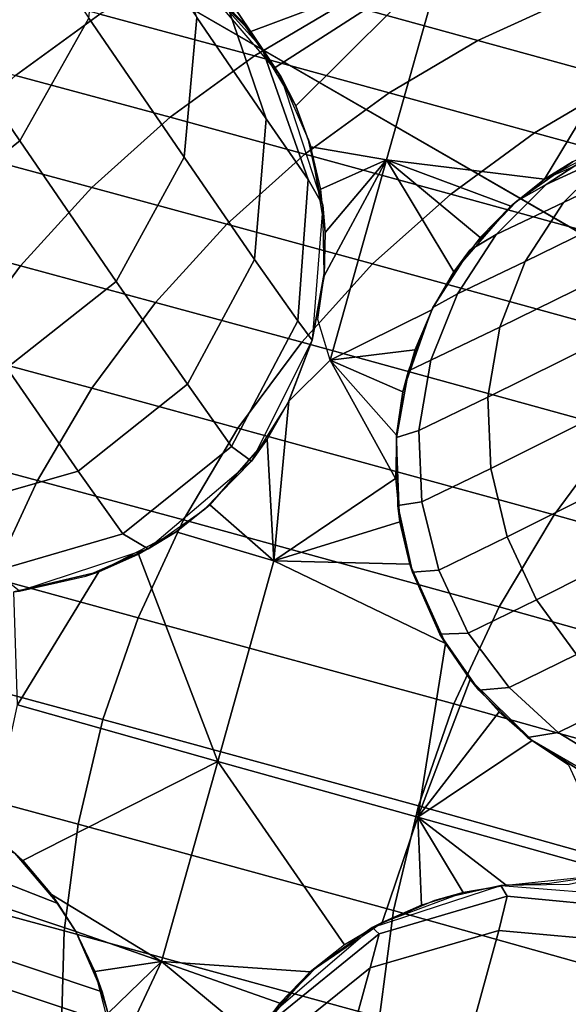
# Model space of a CAD drawing. Extents: x -43.1 to 43.1, y -41.3 to 41.3.
# Tile 409 of 656: x 0.323 to 0.433, y -0.709 to -0.511. Entities that reach past the tile are written whole.
import ezdxf

# ---------------------------------------------------------------- set-up
doc = ezdxf.new("R2010")
doc.units = 0
for name, color, linetype in [('CABLE', 18, 'CONTINUOUS'), ('CEILING_SUPPORT', 254, 'CONTINUOUS'), ('METAL_BASE', 254, 'CONTINUOUS')]:
    doc.layers.add(name, color=color, linetype=linetype)

msp = doc.modelspace()

# ---------------------------------------------------------------- linework, layer by layer
at = {"layer": 'CABLE'}
for points in [[(0.3229, -0.5355, 28.7069), (0.2993, -0.5008, 28.5769), (0.3133, -0.4764, 28.5813), (0.3367, -0.5109, 28.7106)], [(0.3558, -0.5388, 28.8424), (0.3367, -0.5109, 28.7106), (0.3395, -0.4832, 28.7167), (0.3584, -0.5108, 28.8472)], [(0.3715, -0.517, 29.1159), (0.3633, -0.5049, 28.9838), (0.3456, -0.4852, 28.9877), (0.3536, -0.4971, 29.1179)], [(0.3723, -0.5311, 28.9798), (0.3584, -0.5108, 28.8472), (0.3497, -0.4849, 28.8531), (0.3633, -0.5049, 28.9838)], [(0.3752, -0.5226, 29.2488), (0.3715, -0.517, 29.1159), (0.3536, -0.4971, 29.1179), (0.3576, -0.502, 29.2488)], [(0.3692, -0.5136, 32.0308), (0.3633, -0.5071, 32.0308), (0.4077, -0.4992, 32.0308)], [(0.3741, -0.5208, 32.0308), (0.3692, -0.5136, 32.0308), (0.4077, -0.4992, 32.0308)], [(0.4077, -0.4992, 32.0308), (0.3782, -0.5285, 32.0308), (0.3741, -0.5208, 32.0308)], [(0.3812, -0.5367, 32.0308), (0.3782, -0.5285, 32.0308), (0.4077, -0.4992, 32.0308), (0.3964, -0.5393, 32.0308)], [(0.4077, -0.4992, 32.0308), (0.4479, -0.5104, 32.0308), (0.4281, -0.5432, 32.0308), (0.3964, -0.5393, 32.0308)], [(0.301, -0.5528, 28.7063), (0.2773, -0.518, 28.5762), (0.2993, -0.5008, 28.5769), (0.3229, -0.5355, 28.7069)], [(0.3877, -0.508, 71.1087), (0.3568, -0.4996, 70.9024), (0.3389, -0.5101, 70.9044), (0.3699, -0.5185, 71.1111)], [(0.4332, -0.5069, 71.2644), (0.4063, -0.4995, 71.1061), (0.3877, -0.508, 71.1087), (0.4147, -0.5154, 71.2673)], [(0.3389, -0.5101, 70.9044), (0.3129, -0.503, 70.697), (0.2959, -0.5153, 70.6985), (0.322, -0.5224, 70.9063)], [(0.3576, -0.502, 29.2488), (0.3567, -0.5014, 32.0308), (0.3692, -0.5136, 32.0308), (0.3674, -0.5115, 29.2488)], [(0.3807, -0.5433, 29.1139), (0.3723, -0.5311, 28.9798), (0.3633, -0.5049, 28.9838), (0.3715, -0.517, 29.1159)], [(0.4624, -0.5149, 71.4212), (0.4332, -0.5069, 71.2644), (0.4147, -0.5154, 71.2673), (0.4439, -0.5234, 71.4243)], [(0.4147, -0.5154, 71.2673), (0.3877, -0.508, 71.1087), (0.3699, -0.5185, 71.1111), (0.3969, -0.5259, 71.2699)], [(0.3699, -0.5185, 71.1111), (0.3389, -0.5101, 70.9044), (0.322, -0.5224, 70.9063), (0.353, -0.5308, 71.1132)], [(0.3422, -0.5637, 28.8395), (0.3229, -0.5355, 28.7069), (0.3367, -0.5109, 28.7106), (0.3558, -0.5388, 28.8424)], [(0.3699, -0.5593, 28.9765), (0.3558, -0.5388, 28.8424), (0.3584, -0.5108, 28.8472), (0.3723, -0.5311, 28.9798)], [(0.4479, -0.5104, 32.0308), (0.4436, -0.5352, 32.0308), (0.4281, -0.5432, 32.0308)], [(0.3674, -0.5115, 29.2488), (0.3692, -0.5136, 32.0308), (0.3782, -0.5285, 32.0308), (0.3752, -0.5226, 29.2488)], [(0.3836, -0.5484, 29.2488), (0.3807, -0.5433, 29.1139), (0.3715, -0.517, 29.1159), (0.3752, -0.5226, 29.2488)], [(0.4439, -0.5234, 71.4243), (0.4147, -0.5154, 71.2673), (0.3969, -0.5259, 71.2699), (0.4261, -0.5339, 71.4272)], [(0.3969, -0.5259, 71.2699), (0.3699, -0.5185, 71.1111), (0.353, -0.5308, 71.1132), (0.38, -0.5382, 71.2723)], [(0.353, -0.5308, 71.1132), (0.322, -0.5224, 70.9063), (0.3063, -0.5365, 70.9079), (0.3373, -0.5449, 71.1151)], [(0.3752, -0.5226, 29.2488), (0.3782, -0.5285, 32.0308), (0.3812, -0.5367, 32.0308), (0.3807, -0.5351, 29.2488)], [(0.5072, -0.5409, 71.7332), (0.4439, -0.5234, 71.4243), (0.4261, -0.5339, 71.4272), (0.4894, -0.5513, 71.7363)], [(0.4261, -0.5339, 71.4272), (0.3969, -0.5259, 71.2699), (0.38, -0.5382, 71.2723), (0.4093, -0.5462, 71.4297)], [(0.4418, -0.5381, 30.1175), (0.4634, -0.5279, 30.0333), (0.4538, -0.5374, 30.0291), (0.4319, -0.5479, 30.1146)], [(0.38, -0.5382, 71.2723), (0.353, -0.5308, 71.1132), (0.3373, -0.5449, 71.1151), (0.3644, -0.5522, 71.2744)], [(0.4399, -0.5368, 30.2056), (0.4532, -0.5307, 30.1205), (0.4418, -0.5381, 30.1175), (0.4284, -0.5443, 30.2041)], [(0.3786, -0.5716, 29.1122), (0.3699, -0.5593, 28.9765), (0.3723, -0.5311, 28.9798), (0.3807, -0.5433, 29.1139)], [(0.4337, -0.5397, 30.292), (0.4281, -0.5432, 32.0308), (0.452, -0.5327, 32.0308), (0.4462, -0.5343, 30.292)], [(0.4894, -0.5513, 71.7363), (0.4261, -0.5339, 71.4272), (0.4093, -0.5462, 71.4297), (0.4726, -0.5636, 71.7392)], [(0.3373, -0.5449, 71.1151), (0.3063, -0.5365, 70.9079), (0.292, -0.5522, 70.9092), (0.323, -0.5606, 71.1167)], [(0.3203, -0.581, 28.8391), (0.301, -0.5528, 28.7063), (0.3229, -0.5355, 28.7069), (0.3422, -0.5637, 28.8395)], [(0.3807, -0.5351, 29.2488), (0.3812, -0.5367, 32.0308), (0.3841, -0.5539, 32.0308), (0.3836, -0.5484, 29.2488)], [(0.3832, -0.5452, 32.0308), (0.3812, -0.5367, 32.0308), (0.3964, -0.5393, 32.0308)], [(0.4337, -0.5397, 30.292), (0.4399, -0.5368, 30.2056), (0.4284, -0.5443, 30.2041), (0.4225, -0.5476, 30.292)], [(0.3565, -0.5843, 28.9745), (0.3422, -0.5637, 28.8395), (0.3558, -0.5388, 28.8424), (0.3699, -0.5593, 28.9765)], [(0.4093, -0.5462, 71.4297), (0.38, -0.5382, 71.2723), (0.3644, -0.5522, 71.2744), (0.3936, -0.5602, 71.432)], [(0.4284, -0.5443, 30.2041), (0.4418, -0.5381, 30.1175), (0.4319, -0.5479, 30.1146), (0.4184, -0.5543, 30.2027)], [(0.4319, -0.5479, 30.1146), (0.4538, -0.5374, 30.0291), (0.4463, -0.5489, 30.0253), (0.4242, -0.5597, 30.112)], [(0.3839, -0.5626, 32.0308), (0.3964, -0.5393, 32.0308), (0.3851, -0.5795, 32.0308), (0.3826, -0.5713, 32.0308)], [(0.3964, -0.5393, 32.0308), (0.3841, -0.5539, 32.0308), (0.3832, -0.5452, 32.0308)], [(0.3964, -0.5393, 32.0308), (0.3839, -0.5626, 32.0308), (0.3841, -0.5539, 32.0308)], [(0.4099, -0.5618, 32.0308), (0.4055, -0.5694, 32.0308), (0.3851, -0.5795, 32.0308), (0.3964, -0.5393, 32.0308)], [(0.4213, -0.5486, 32.0308), (0.4152, -0.5549, 32.0308), (0.3964, -0.5393, 32.0308)], [(0.4213, -0.5486, 32.0308), (0.3964, -0.5393, 32.0308), (0.4281, -0.5432, 32.0308)], [(0.3964, -0.5393, 32.0308), (0.4152, -0.5549, 32.0308), (0.4099, -0.5618, 32.0308)], [(0.4225, -0.5476, 30.292), (0.4213, -0.5486, 32.0308), (0.4281, -0.5432, 32.0308), (0.4337, -0.5397, 30.292)], [(0.3815, -0.5755, 29.2488), (0.3786, -0.5716, 29.1122), (0.3807, -0.5433, 29.1139), (0.3836, -0.5484, 29.2488)], [(0.4225, -0.5476, 30.292), (0.4284, -0.5443, 30.2041), (0.4184, -0.5543, 30.2027), (0.4131, -0.5574, 30.292)], [(0.3644, -0.5522, 71.2744), (0.3373, -0.5449, 71.1151), (0.323, -0.5606, 71.1167), (0.3501, -0.5679, 71.2761)], [(0.4726, -0.5636, 71.7392), (0.4093, -0.5462, 71.4297), (0.3936, -0.5602, 71.432), (0.457, -0.5776, 71.7417)], [(0.3836, -0.5484, 29.2488), (0.3841, -0.5539, 32.0308), (0.3839, -0.5626, 32.0308), (0.3839, -0.5621, 29.2488)], [(0.4131, -0.5574, 30.292), (0.4099, -0.5618, 32.0308), (0.4213, -0.5486, 32.0308), (0.4225, -0.5476, 30.292)], [(0.4184, -0.5543, 30.2027), (0.4319, -0.5479, 30.1146), (0.4242, -0.5597, 30.112), (0.4106, -0.5662, 30.2013)], [(0.4242, -0.5597, 30.112), (0.4463, -0.5489, 30.0253), (0.4413, -0.562, 30.022), (0.4191, -0.5729, 30.1098)], [(0.323, -0.5606, 71.1167), (0.292, -0.5522, 70.9092), (0.2793, -0.5695, 70.9103), (0.3103, -0.5778, 71.1179)], [(0.3936, -0.5602, 71.432), (0.3644, -0.5522, 71.2744), (0.3501, -0.5679, 71.2761), (0.3794, -0.5759, 71.4339)], [(0.4131, -0.5574, 30.292), (0.4184, -0.5543, 30.2027), (0.4106, -0.5662, 30.2013), (0.4057, -0.5689, 30.292)], [(0.4057, -0.5689, 30.292), (0.4055, -0.5694, 32.0308), (0.4099, -0.5618, 32.0308), (0.4131, -0.5574, 30.292)], [(0.3653, -0.5968, 29.1112), (0.3565, -0.5843, 28.9745), (0.3699, -0.5593, 28.9765), (0.3786, -0.5716, 29.1122)], [(0.457, -0.5776, 71.7417), (0.3936, -0.5602, 71.432), (0.3794, -0.5759, 71.4339), (0.4427, -0.5933, 71.7438)], [(0.4106, -0.5662, 30.2013), (0.4242, -0.5597, 30.112), (0.4191, -0.5729, 30.1098), (0.4053, -0.5795, 30.2002)], [(0.3501, -0.5679, 71.2761), (0.323, -0.5606, 71.1167), (0.3103, -0.5778, 71.1179), (0.3373, -0.5851, 71.2775)], [(0.3839, -0.5621, 29.2488), (0.3839, -0.5626, 32.0308), (0.3815, -0.5755, 32.0308), (0.3815, -0.5755, 29.2488)], [(0.4191, -0.5729, 30.1098), (0.4413, -0.562, 30.022), (0.439, -0.5759, 30.0193), (0.4167, -0.5869, 30.108)], [(0.3346, -0.6017, 28.9742), (0.3203, -0.581, 28.8391), (0.3422, -0.5637, 28.8395), (0.3565, -0.5843, 28.9745)], [(0.4057, -0.5689, 30.292), (0.4106, -0.5662, 30.2013), (0.4053, -0.5795, 30.2002), (0.4008, -0.5816, 30.292)], [(0.3794, -0.5759, 71.4339), (0.3501, -0.5679, 71.2761), (0.3373, -0.5851, 71.2775), (0.3666, -0.5931, 71.4354)], [(0.4055, -0.5694, 32.0308), (0.4021, -0.5774, 32.0308), (0.3851, -0.5795, 32.0308)], [(0.4008, -0.5816, 30.292), (0.3997, -0.5858, 32.0308), (0.4055, -0.5694, 32.0308), (0.4057, -0.5689, 30.292)], [(0.3693, -0.5997, 29.2488), (0.3653, -0.5968, 29.1112), (0.3786, -0.5716, 29.1122), (0.3815, -0.5755, 29.2488)], [(0.4053, -0.5795, 30.2002), (0.4191, -0.5729, 30.1098), (0.4167, -0.5869, 30.108), (0.4029, -0.5936, 30.1993)], [(0.4427, -0.5933, 71.7438), (0.3794, -0.5759, 71.4339), (0.3666, -0.5931, 71.4354), (0.43, -0.6105, 71.7454)], [(0.3815, -0.5755, 29.2488), (0.3815, -0.5755, 32.0308), (0.3768, -0.5877, 32.0308), (0.3766, -0.5882, 29.2488)], [(0.4167, -0.5869, 30.108), (0.439, -0.5759, 30.0193), (0.4395, -0.5901, 30.0175), (0.4173, -0.6012, 30.1068)], [(0.3373, -0.5851, 71.2775), (0.3103, -0.5778, 71.1179), (0.2993, -0.5963, 71.1188), (0.3264, -0.6036, 71.2785)], [(0.4021, -0.5774, 32.0308), (0.3997, -0.5858, 32.0308), (0.3851, -0.5795, 32.0308)], [(0.3982, -0.6032, 32.0308), (0.3738, -0.6197, 32.0308), (0.3768, -0.5877, 32.0308), (0.3851, -0.5795, 32.0308)], [(0.3982, -0.6032, 32.0308), (0.3851, -0.5795, 32.0308), (0.3984, -0.5945, 32.0308)], [(0.3851, -0.5795, 32.0308), (0.3997, -0.5858, 32.0308), (0.3984, -0.5945, 32.0308)], [(0.4008, -0.5816, 30.292), (0.4053, -0.5795, 30.2002), (0.4029, -0.5936, 30.1993), (0.3984, -0.595, 30.292)], [(0.3089, -0.6091, 28.9755), (0.2946, -0.5884, 28.8409), (0.3203, -0.581, 28.8391), (0.3346, -0.6017, 28.9742)], [(0.3984, -0.595, 30.292), (0.3984, -0.5945, 32.0308), (0.3997, -0.5858, 32.0308), (0.4008, -0.5816, 30.292)], [(0.3666, -0.5931, 71.4354), (0.3373, -0.5851, 71.2775), (0.3264, -0.6036, 71.2785), (0.3557, -0.6115, 71.4365)], [(0.3435, -0.6143, 29.1111), (0.3346, -0.6017, 28.9742), (0.3565, -0.5843, 28.9745), (0.3653, -0.5968, 29.1112)], [(0.3766, -0.5882, 29.2488), (0.3768, -0.5877, 32.0308), (0.3725, -0.5953, 32.0308), (0.3693, -0.5997, 29.2488)], [(0.3768, -0.5877, 32.0308), (0.3738, -0.6197, 32.0308), (0.3725, -0.5953, 32.0308)], [(0.4029, -0.5936, 30.1993), (0.4167, -0.5869, 30.108), (0.4173, -0.6012, 30.1068), (0.4035, -0.6079, 30.1987)], [(0.4173, -0.6012, 30.1068), (0.4395, -0.5901, 30.0175), (0.4428, -0.6038, 30.0166), (0.4206, -0.6149, 30.1062)], [(0.43, -0.6105, 71.7454), (0.3666, -0.5931, 71.4354), (0.3557, -0.6115, 71.4365), (0.419, -0.6289, 71.7467)], [(0.3984, -0.595, 30.292), (0.4029, -0.5936, 30.1993), (0.4035, -0.6079, 30.1987), (0.3987, -0.6086, 30.292)], [(0.5086, -0.6118, 72.0495), (0.4427, -0.5933, 71.7438), (0.43, -0.6105, 71.7454), (0.4959, -0.6289, 72.0512)], [(0.3693, -0.5997, 29.2488), (0.3725, -0.5953, 32.0308), (0.361, -0.6085, 32.0308), (0.3598, -0.6095, 29.2488)], [(0.361, -0.6085, 32.0308), (0.3725, -0.5953, 32.0308), (0.3738, -0.6197, 32.0308)], [(0.3987, -0.6086, 30.292), (0.3991, -0.6119, 32.0308), (0.3984, -0.5945, 32.0308), (0.3984, -0.595, 30.292)], [(0.3264, -0.6036, 71.2785), (0.2993, -0.5963, 71.1188), (0.2903, -0.6159, 71.1194), (0.3173, -0.6231, 71.2792)], [(0.3486, -0.6173, 29.2488), (0.3435, -0.6143, 29.1111), (0.3653, -0.5968, 29.1112), (0.3693, -0.5997, 29.2488)], [(0.3178, -0.6218, 29.1117), (0.3089, -0.6091, 28.9755), (0.3346, -0.6017, 28.9742), (0.3435, -0.6143, 29.1111)], [(0.4035, -0.6079, 30.1987), (0.4173, -0.6012, 30.1068), (0.4206, -0.6149, 30.1062), (0.4069, -0.6216, 30.1985)], [(0.3557, -0.6115, 71.4365), (0.3264, -0.6036, 71.2785), (0.3173, -0.6231, 71.2792), (0.3466, -0.6311, 71.4372)], [(0.3982, -0.6032, 32.0308), (0.3991, -0.6119, 32.0308), (0.3738, -0.6197, 32.0308)], [(0.4206, -0.6149, 30.1062), (0.4428, -0.6038, 30.0166), (0.4485, -0.6164, 30.0165), (0.4265, -0.6275, 30.1062)], [(0.3598, -0.6095, 29.2488), (0.361, -0.6085, 32.0308), (0.3542, -0.6139, 32.0308), (0.3486, -0.6173, 29.2488)], [(0.3738, -0.6197, 32.0308), (0.3542, -0.6139, 32.0308), (0.361, -0.6085, 32.0308)], [(0.3987, -0.6086, 30.292), (0.4035, -0.6079, 30.1987), (0.4069, -0.6216, 30.1985), (0.4016, -0.622, 30.292)], [(0.4016, -0.622, 30.292), (0.4011, -0.6204, 32.0308), (0.3991, -0.6119, 32.0308), (0.3987, -0.6086, 30.292)], [(0.419, -0.6289, 71.7467), (0.3557, -0.6115, 71.4365), (0.3466, -0.6311, 71.4372), (0.4099, -0.6484, 71.7474)], [(0.4959, -0.6289, 72.0512), (0.43, -0.6105, 71.7454), (0.419, -0.6289, 71.7467), (0.4849, -0.6474, 72.0524)], [(0.3991, -0.6119, 32.0308), (0.4011, -0.6204, 32.0308), (0.3738, -0.6197, 32.0308)], [(0.3228, -0.6258, 29.2488), (0.3178, -0.6218, 29.1117), (0.3435, -0.6143, 29.1111), (0.3486, -0.6173, 29.2488)], [(0.3486, -0.6173, 29.2488), (0.3542, -0.6139, 32.0308), (0.3387, -0.6219, 32.0308), (0.3361, -0.6228, 29.2488)], [(0.3738, -0.6197, 32.0308), (0.3626, -0.6599, 32.0308), (0.3467, -0.6184, 32.0308), (0.3542, -0.6139, 32.0308)], [(0.4069, -0.6216, 30.1985), (0.4206, -0.6149, 30.1062), (0.4265, -0.6275, 30.1062), (0.4128, -0.6342, 30.1985)], [(0.4265, -0.6275, 30.1062), (0.4485, -0.6164, 30.0165), (0.4564, -0.6276, 30.0173), (0.4345, -0.6385, 30.1068)], [(0.3467, -0.6184, 32.0308), (0.3626, -0.6599, 32.0308), (0.3224, -0.6486, 32.0308), (0.3387, -0.6219, 32.0308)], [(0.4082, -0.6363, 32.0308), (0.4027, -0.6711, 32.0308), (0.3626, -0.6599, 32.0308), (0.3738, -0.6197, 32.0308)], [(0.4082, -0.6363, 32.0308), (0.3738, -0.6197, 32.0308), (0.4011, -0.6204, 32.0308)], [(0.4071, -0.6344, 30.292), (0.4082, -0.6363, 32.0308), (0.4011, -0.6204, 32.0308), (0.4016, -0.622, 30.292)], [(0.4016, -0.622, 30.292), (0.4069, -0.6216, 30.1985), (0.4128, -0.6342, 30.1985), (0.4071, -0.6344, 30.292)], [(0.3466, -0.6311, 71.4372), (0.3173, -0.6231, 71.2792), (0.3103, -0.6436, 71.2794), (0.3395, -0.6515, 71.4375)], [(0.3361, -0.6228, 29.2488), (0.3387, -0.6219, 32.0308), (0.3217, -0.6259, 32.0308), (0.3228, -0.6258, 29.2488)], [(0.3224, -0.6486, 32.0308), (0.3217, -0.6259, 32.0308), (0.3387, -0.6219, 32.0308)], [(0.4128, -0.6342, 30.1985), (0.4265, -0.6275, 30.1062), (0.4345, -0.6385, 30.1068), (0.421, -0.6451, 30.1988)], [(0.4849, -0.6474, 72.0524), (0.419, -0.6289, 71.7467), (0.4099, -0.6484, 71.7474), (0.4758, -0.6669, 72.0532)], [(0.4099, -0.6484, 71.7474), (0.3466, -0.6311, 71.4372), (0.3395, -0.6515, 71.4375), (0.4028, -0.6688, 71.7477)], [(0.4071, -0.6344, 30.292), (0.4128, -0.6342, 30.1985), (0.421, -0.6451, 30.1988), (0.4149, -0.6456, 30.292)], [(0.4149, -0.6456, 30.292), (0.4132, -0.6435, 32.0308), (0.4082, -0.6363, 32.0308), (0.4071, -0.6344, 30.292)], [(0.4027, -0.6711, 32.0308), (0.4082, -0.6363, 32.0308), (0.4132, -0.6435, 32.0308)], [(0.421, -0.6451, 30.1988), (0.4345, -0.6385, 30.1068), (0.4442, -0.6476, 30.1079), (0.4308, -0.6541, 30.1994)], [(0.3395, -0.6515, 71.4375), (0.3103, -0.6436, 71.2794), (0.3054, -0.6646, 71.2792), (0.3346, -0.6725, 71.4373)], [(0.4027, -0.6711, 32.0308), (0.4132, -0.6435, 32.0308), (0.419, -0.65, 32.0308)], [(0.4247, -0.6551, 30.292), (0.4256, -0.6557, 32.0308), (0.4132, -0.6435, 32.0308), (0.4149, -0.6456, 30.292)], [(0.4149, -0.6456, 30.292), (0.421, -0.6451, 30.1988), (0.4308, -0.6541, 30.1994), (0.4247, -0.6551, 30.292)], [(0.3224, -0.6486, 32.0308), (0.3626, -0.6599, 32.0308), (0.3235, -0.6798, 32.0308), (0.3169, -0.6739, 32.0308)], [(0.4758, -0.6669, 72.0532), (0.4099, -0.6484, 71.7474), (0.4028, -0.6688, 71.7477), (0.4687, -0.6873, 72.0535)], [(0.4308, -0.6541, 30.1994), (0.4442, -0.6476, 30.1079), (0.4551, -0.6544, 30.1094), (0.4418, -0.6608, 30.2002)], [(0.4027, -0.6711, 32.0308), (0.419, -0.65, 32.0308), (0.4256, -0.6557, 32.0308)], [(0.4028, -0.6688, 71.7477), (0.3395, -0.6515, 71.4375), (0.3346, -0.6725, 71.4373), (0.3978, -0.6898, 71.7475)], [(0.4247, -0.6551, 30.292), (0.4308, -0.6541, 30.1994), (0.4418, -0.6608, 30.2002), (0.4362, -0.6624, 30.292)], [(0.4362, -0.6624, 30.292), (0.4407, -0.6645, 32.0308), (0.4256, -0.6557, 32.0308), (0.4247, -0.6551, 30.292)], [(0.4429, -0.6824, 32.0308), (0.4027, -0.6711, 32.0308), (0.4256, -0.6557, 32.0308), (0.4329, -0.6606, 32.0308)], [(0.3305, -0.6884, 31.3353), (0.3341, -0.694, 31.3353), (0.2479, -0.6652, 31.3353), (0.2605, -0.661, 31.3353)], [(0.2737, -0.6595, 31.3353), (0.3219, -0.6783, 31.3353), (0.3305, -0.6884, 31.3353), (0.2605, -0.661, 31.3353)], [(0.3235, -0.6798, 32.0308), (0.3626, -0.6599, 32.0308), (0.3513, -0.7, 32.0308), (0.3292, -0.6866, 32.0308)], [(0.3626, -0.6599, 32.0308), (0.388, -0.6967, 32.0308), (0.3811, -0.7021, 32.0308), (0.3513, -0.7, 32.0308)], [(0.3955, -0.6922, 32.0308), (0.388, -0.6967, 32.0308), (0.3626, -0.6599, 32.0308), (0.4027, -0.6711, 32.0308)], [(0.3346, -0.6725, 71.4373), (0.3054, -0.6646, 71.2792), (0.3026, -0.686, 71.2787), (0.3318, -0.6939, 71.4367)], [(0.3394, -0.7061, 31.3353), (0.2364, -0.6716, 31.3353), (0.2479, -0.6652, 31.3353), (0.3341, -0.694, 31.3353)], [(0.4687, -0.6873, 72.0535), (0.4028, -0.6688, 71.7477), (0.3978, -0.6898, 71.7475), (0.4637, -0.7083, 72.0533)], [(0.2364, -0.6716, 31.3353), (0.3394, -0.7061, 31.3353), (0.3411, -0.7125, 31.3353), (0.2311, -0.6757, 31.3353)], [(0.3978, -0.6898, 71.7475), (0.3346, -0.6725, 71.4373), (0.3318, -0.6939, 71.4367), (0.395, -0.7112, 71.7469)], [(0.4027, -0.6711, 32.0308), (0.4034, -0.6887, 32.0308), (0.3955, -0.6922, 32.0308)], [(0.4429, -0.6824, 32.0308), (0.4291, -0.6844, 32.0308), (0.4204, -0.6847, 32.0308), (0.4027, -0.6711, 32.0308)], [(0.4027, -0.6711, 32.0308), (0.4118, -0.6862, 32.0308), (0.4034, -0.6887, 32.0308)], [(0.4027, -0.6711, 32.0308), (0.4204, -0.6847, 32.0308), (0.4118, -0.6862, 32.0308)], [(0.3169, -0.6739, 31.3353), (0.3169, -0.6739, 32.0308), (0.3235, -0.6798, 32.0308), (0.3219, -0.6783, 31.3353)], [(0.2311, -0.6757, 31.3353), (0.3411, -0.7125, 31.3353), (0.3427, -0.7257, 31.3353), (0.222, -0.6853, 31.3353)], [(0.3219, -0.6783, 31.3353), (0.3235, -0.6798, 32.0308), (0.3292, -0.6866, 32.0308), (0.3305, -0.6884, 31.3353)], [(0.4193, -0.6848, 29.2488), (0.4204, -0.6847, 32.0308), (0.4429, -0.6824, 32.0308), (0.433, -0.6846, 29.2488)], [(0.4193, -0.6848, 29.2488), (0.4206, -0.6869, 28.9934), (0.3949, -0.6945, 28.9937), (0.3935, -0.6932, 29.2488)], [(0.406, -0.6878, 29.2488), (0.4118, -0.6862, 32.0308), (0.4204, -0.6847, 32.0308), (0.4193, -0.6848, 29.2488)], [(0.4464, -0.6869, 29.2488), (0.4458, -0.6893, 28.9933), (0.4206, -0.6869, 28.9934), (0.4193, -0.6848, 29.2488)], [(0.222, -0.6853, 31.3353), (0.3427, -0.7257, 31.3353), (0.3417, -0.7389, 31.3353), (0.2181, -0.6907, 31.3353)], [(0.3318, -0.6939, 71.4367), (0.3026, -0.686, 71.2787), (0.302, -0.7074, 71.2777), (0.3312, -0.7153, 71.4356)], [(0.3305, -0.6884, 31.3353), (0.3292, -0.6866, 32.0308), (0.3341, -0.694, 32.0308), (0.3341, -0.694, 31.3353)], [(0.3513, -0.7, 32.0308), (0.3341, -0.694, 32.0308), (0.3292, -0.6866, 32.0308)], [(0.3935, -0.6932, 29.2488), (0.3955, -0.6922, 32.0308), (0.4118, -0.6862, 32.0308), (0.406, -0.6878, 29.2488)], [(0.4206, -0.6869, 28.9934), (0.4189, -0.6938, 28.7378), (0.3931, -0.7013, 28.7383), (0.3949, -0.6945, 28.9937)], [(0.4458, -0.6893, 28.9933), (0.4441, -0.6961, 28.7376), (0.4189, -0.6938, 28.7378), (0.4206, -0.6869, 28.9934)], [(0.2181, -0.6907, 31.3353), (0.3417, -0.7389, 31.3353), (0.21, -0.7088, 31.3353), (0.2121, -0.7025, 31.3353)], [(0.4637, -0.7083, 72.0533), (0.3978, -0.6898, 71.7475), (0.395, -0.7112, 71.7469), (0.4608, -0.7296, 72.0526)], [(0.3824, -0.7011, 29.2488), (0.3811, -0.7021, 32.0308), (0.3955, -0.6922, 32.0308), (0.3935, -0.6932, 29.2488)], [(0.395, -0.7112, 71.7469), (0.3318, -0.6939, 71.4367), (0.3312, -0.7153, 71.4356), (0.3943, -0.7327, 71.7457)], [(0.3341, -0.694, 31.3353), (0.3341, -0.694, 32.0308), (0.3379, -0.702, 32.0308), (0.3394, -0.7061, 31.3353)], [(0.3513, -0.7, 32.0308), (0.3379, -0.702, 32.0308), (0.3341, -0.694, 32.0308)], [(0.3949, -0.6945, 28.9937), (0.3931, -0.7013, 28.7383), (0.3714, -0.7188, 28.7391), (0.3732, -0.7121, 28.9941)], [(0.3935, -0.6932, 29.2488), (0.3949, -0.6945, 28.9937), (0.3732, -0.7121, 28.9941), (0.3729, -0.7109, 29.2488)], [(0.4189, -0.6938, 28.7378), (0.4119, -0.7194, 28.2261), (0.3861, -0.7269, 28.227), (0.3931, -0.7013, 28.7383)], [(0.4441, -0.6961, 28.7376), (0.4371, -0.7218, 28.2258), (0.4119, -0.7194, 28.2261), (0.4189, -0.6938, 28.7378)], [(0.3406, -0.7104, 32.0308), (0.3379, -0.702, 32.0308), (0.3513, -0.7, 32.0308)], [(0.3423, -0.7191, 32.0308), (0.3406, -0.7104, 32.0308), (0.3513, -0.7, 32.0308)], [(0.3423, -0.7191, 32.0308), (0.3513, -0.7, 32.0308), (0.3697, -0.7153, 32.0308), (0.3653, -0.7229, 32.0308)], [(0.3513, -0.7, 32.0308), (0.375, -0.7084, 32.0308), (0.3697, -0.7153, 32.0308)], [(0.3513, -0.7, 32.0308), (0.3811, -0.7021, 32.0308), (0.375, -0.7084, 32.0308)], [(0.3394, -0.7061, 31.3353), (0.3379, -0.702, 32.0308), (0.3423, -0.7191, 32.0308), (0.3411, -0.7125, 31.3353)], [(0.3931, -0.7013, 28.7383), (0.3861, -0.7269, 28.227), (0.3644, -0.7444, 28.2285), (0.3714, -0.7188, 28.7391)], [(0.3729, -0.7109, 29.2488), (0.3697, -0.7153, 32.0308), (0.3811, -0.7021, 32.0308), (0.3824, -0.7011, 29.2488)], [(0.3312, -0.7153, 71.4356), (0.302, -0.7074, 71.2777), (0.3036, -0.7288, 71.2763), (0.3327, -0.7367, 71.4342)]]:
    msp.add_3dface(points, dxfattribs=at)
at = {"layer": 'CEILING_SUPPORT'}
for points in [[(0.068, -0.0542, 101.9285), (0.7651, 0, 101.9285), (0.7651, -0.7651, 101.9285), (0, -0.7651, 101.9285)], [(0.068, -0.0542, 101.859), (0.7651, 0, 101.859), (0.7651, -0.7651, 101.859), (0, -0.7651, 101.859)]]:
    msp.add_3dface(points, dxfattribs=at)
at = {"layer": 'METAL_BASE'}
for points in [[(-1.669, 0.6609, 8.6989), (-0.8194, 1.6735, 8.6989), (0.4824, 1.903, 8.6989), (1.6271, -1.2421, 8.6989)], [(-0.9992, 1.3658, 8.6989), (-1.609, 0.3096, 8.6989), (-1.3972, -0.8914, 8.6989), (1.2928, 1.3658, 8.6989)], [(-1.3972, -0.8914, 8.6989), (-0.463, -1.6754, 8.6989), (0.7566, -1.6754, 8.6989), (1.2928, 1.3658, 8.6989)], [(-0.8992, 1.2466, 0.6411), (-1.4558, 0.2826, 0.6411), (-1.2625, -0.8137, 0.6411), (1.1929, 1.2466, 0.6411)], [(-1.2625, -0.8137, 0.6411), (-0.4098, -1.5292, 0.6411), (0.7034, -1.5292, 0.6411), (1.1929, 1.2466, 0.6411)], [(-0.8194, -1.6735, 8.6989), (-1.669, -0.6609, 8.6989), (-1.669, 0.6609, 8.6989), (1.6271, -1.2421, 8.6989)]]:
    msp.add_3dface(points, dxfattribs=at)

doc.saveas('drawing.dxf')
